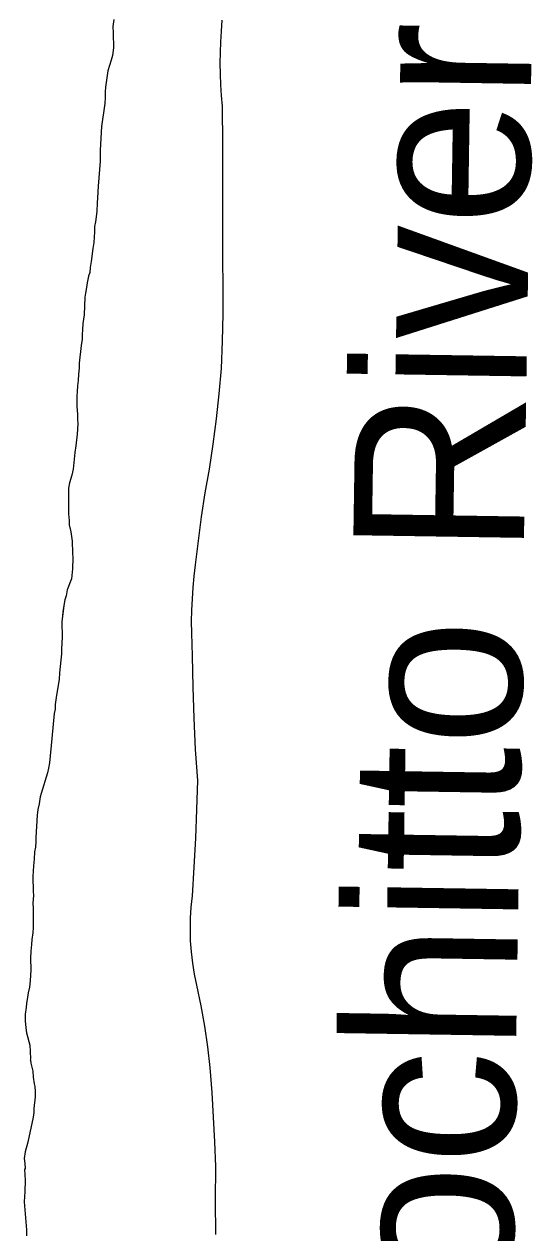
# Model space of a CAD drawing. Extents: x 3172231 to 3210228, y 940198 to 965780.
# Drawn here: x 3195486 to 3195883, y 955195 to 956136 of the extents above; entities that cross this region are included whole.
import ezdxf

# ---------------------------------------------------------------- set-up
doc = ezdxf.new("R2010")
doc.units = 0
for name, color, linetype in [('V-RIVR-IDEN', 7, 'Continuous'), ('V-ROAD-CNTR', 7, 'Continuous'), ('V-SITE-VEGE', 7, 'Continuous'), ('V-TOPO-SHOR', 7, 'Continuous')]:
    doc.layers.add(name, color=color, linetype=linetype)

msp = doc.modelspace()

# ---------------------------------------------------------------- linework, layer by layer
at = {"layer": 'V-ROAD-CNTR'}
msp.add_lwpolyline([(3195635.654, 955193.454), (3195635.434, 955219.898), (3195635.649, 955246.337), (3195634.945, 955265.632), (3195633.997, 955284.918), (3195632.805, 955304.189), (3195631.369, 955323.443), (3195629.469, 955339.595), (3195627.075, 955355.688), (3195624.189, 955371.702), (3195620.818, 955387.61), (3195619.081, 955396.159), (3195617.715, 955404.797), (3195616.726, 955413.503), (3195616.12, 955422.254), (3195615.894, 955431.024), (3195616.054, 955439.787), (3195616.597, 955448.518), (3195617.516, 955457.189), (3195618.938, 955479.633), (3195620.113, 955502.092), (3195621.041, 955524.56), (3195621.723, 955547.037), (3195620.013, 955571.269), (3195618.76, 955595.532), (3195617.967, 955619.813), (3195617.637, 955644.102), (3195617.177, 955652.97), (3195616.927, 955661.854), (3195616.888, 955670.749), (3195617.062, 955679.643), (3195617.447, 955688.529), (3195618.041, 955697.403), (3195618.848, 955706.257), (3195619.864, 955715.08), (3195622.118, 955733.743), (3195624.676, 955752.372), (3195627.535, 955770.955), (3195630.691, 955789.49), (3195633.62, 955809.011), (3195636.17, 955828.59), (3195638.345, 955848.216), (3195640.141, 955867.873), (3195640.978, 955889.149), (3195641.415, 955910.44), (3195641.449, 955931.735), (3195641.081, 955953.024), (3195641.265, 955982.79), (3195641.304, 956012.56), (3195641.193, 956042.325), (3195640.935, 956072.087), (3195640.194, 956080.426), (3195639.657, 956088.792), (3195639.328, 956097.173), (3195639.203, 956105.561), (3195639.285, 956113.95), (3195639.576, 956122.333), (3195640.069, 956130.699), (3195640.772, 956139.044)], dxfattribs=at)
at = {"layer": 'V-SITE-VEGE'}
for p, q in [((3195556.314, 956139.628), (3195555.491, 956134.295)), ((3195555.491, 956134.295), (3195555.777, 956128.978)), ((3195555.777, 956128.978), (3195555.919, 956117.671)), ((3195555.919, 956117.671), (3195555.106, 956111.675)), ((3195554.262, 956108.117), (3195551.485, 956099.657)), ((3195555.106, 956111.675), (3195554.262, 956108.117)), ((3195551.485, 956099.657), (3195549.646, 956086.996)), ((3195549.527, 956078.792), (3195549.142, 956074.131)), ((3195549.646, 956086.996), (3195549.472, 956083.226)), ((3195549.472, 956083.226), (3195549.527, 956078.792)), ((3195549.142, 956074.131), (3195546.701, 956056.362)), ((3195546.701, 956056.362), (3195545.599, 956037.947)), ((3195545.599, 956037.947), (3195545.705, 956029.3)), ((3195545.705, 956029.3), (3195543.948, 956009.989)), ((3195543.948, 956009.989), (3195543.619, 956000.894)), ((3195543.225, 955996.899), (3195542.867, 955990.021)), ((3195543.619, 956000.894), (3195543.225, 955996.899)), ((3195542.867, 955990.021), (3195541.857, 955982.026)), ((3195541.288, 955974.258), (3195540.725, 955966.05)), ((3195541.857, 955982.026), (3195541.237, 955978.473)), ((3195541.237, 955978.473), (3195541.288, 955974.258)), ((3195540.725, 955966.05), (3195539.895, 955961.382)), ((3195539.895, 955961.382), (3195538.691, 955951.169)), ((3195537.864, 955946.501), (3195537.464, 955942.727)), ((3195538.691, 955951.169), (3195537.864, 955946.501)), ((3195536.614, 955939.835), (3195535.351, 955934.498)), ((3195537.464, 955942.727), (3195536.614, 955939.835)), ((3195534.951, 955930.947), (3195534.12, 955926.501)), ((3195535.351, 955934.498), (3195534.951, 955930.947)), ((3195533.714, 955923.392), (3195533, 955909.637)), ((3195534.12, 955926.501), (3195533.714, 955923.392)), ((3195533, 955909.637), (3195532.195, 955902.975)), ((3195532.195, 955902.975), (3195531.814, 955897.872)), ((3195531.683, 955890.773), (3195530.853, 955885.887)), ((3195531.814, 955897.872), (3195531.636, 955894.321)), ((3195531.636, 955894.321), (3195531.683, 955890.773)), ((3195530.853, 955885.887), (3195529.252, 955872.12)), ((3195529.252, 955872.12), (3195529.301, 955868.127)), ((3195528.693, 955863.465), (3195528.533, 955858.587)), ((3195529.301, 955868.127), (3195528.693, 955863.465)), ((3195527.919, 955854.366), (3195527.753, 955849.928)), ((3195528.533, 955858.587), (3195527.919, 955854.366)), ((3195527.753, 955849.928), (3195527.353, 955846.377)), ((3195527.353, 955846.377), (3195527.454, 955838.175)), ((3195527.454, 955838.175), (3195527.972, 955832.196)), ((3195528.283, 955824.881), (3195527.722, 955816.671)), ((3195527.972, 955832.196), (3195528.019, 955828.426)), ((3195528.019, 955828.426), (3195528.283, 955824.881)), ((3195527.722, 955816.671), (3195526.723, 955807.79)), ((3195526.723, 955807.79), (3195525.901, 955802.457)), ((3195525.901, 955802.457), (3195524.509, 955789.58)), ((3195524.509, 955789.58), (3195523.458, 955784.912)), ((3195521.758, 955778.903), (3195520.925, 955774.682)), ((3195523.458, 955784.912), (3195521.758, 955778.903)), ((3195520.99, 955769.364), (3195520.81, 955766.034)), ((3195520.925, 955774.682), (3195520.99, 955769.364)), ((3195520.81, 955766.034), (3195520.949, 955754.727)), ((3195520.949, 955754.727), (3195521.459, 955749.414)), ((3195521.459, 955749.414), (3195521.5, 955746.086)), ((3195521.5, 955746.086), (3195522.674, 955740.78)), ((3195522.674, 955740.78), (3195523.874, 955733.479)), ((3195523.874, 955733.479), (3195523.99, 955724.169)), ((3195524.259, 955720.402), (3195523.919, 955711.973)), ((3195523.99, 955724.169), (3195524.259, 955720.402)), ((3195523.919, 955711.973), (3195523.13, 955703.979)), ((3195523.13, 955703.979), (3195519.911, 955695.515)), ((3195519.911, 955695.515), (3195519.081, 955690.85)), ((3195517.181, 955683.286), (3195515.784, 955670.632)), ((3195518.01, 955687.731), (3195517.181, 955683.286)), ((3195519.081, 955690.85), (3195518.01, 955687.731)), ((3195515.784, 955670.632), (3195515.934, 955658.659)), ((3195515.934, 955658.659), (3195515.381, 955649.564)), ((3195515.428, 955645.794), (3195513.839, 955630.919)), ((3195515.381, 955649.564), (3195515.428, 955645.794)), ((3195513.839, 955630.919), (3195513.683, 955625.596)), ((3195513.683, 955625.596), (3195511.616, 955613.376)), ((3195511.616, 955613.376), (3195510.597, 955606.269)), ((3195509.798, 955599.165), (3195508.045, 955579.631)), ((3195510.42, 955602.497), (3195509.798, 955599.165)), ((3195510.597, 955606.269), (3195510.42, 955602.497)), ((3195508.045, 955579.631), (3195506.06, 955560.761)), ((3195506.06, 955560.761), (3195505.448, 955556.54)), ((3195504.602, 955552.982), (3195499.482, 955536.955)), ((3195505.448, 955556.54), (3195504.602, 955552.982)), ((3195498.847, 955534.288), (3195498.028, 955528.953)), ((3195499.482, 955536.955), (3195498.847, 955534.288)), ((3195496.975, 955524.505), (3195496.365, 955520.065)), ((3195498.028, 955528.953), (3195496.975, 955524.505)), ((3195496.365, 955520.065), (3195495.474, 955502.538)), ((3195495.12, 955495.217), (3195494.503, 955491.44)), ((3195495.513, 955499.435), (3195495.12, 955495.217)), ((3195495.474, 955502.538), (3195495.513, 955499.435)), ((3195494.131, 955485.671), (3195493.529, 955480.563)), ((3195494.503, 955491.44), (3195494.131, 955485.671)), ((3195493.529, 955480.563), (3195493.189, 955472.357)), ((3195493.189, 955472.357), (3195493.334, 955460.607)), ((3195493.594, 955457.507), (3195493.223, 955451.514)), ((3195493.334, 955460.607), (3195493.594, 955457.507)), ((3195493.223, 955451.514), (3195493.494, 955447.75)), ((3195493.494, 955447.75), (3195493.309, 955444.643)), ((3195493.309, 955444.643), (3195493.461, 955432.451)), ((3195493.068, 955428.456), (3195492.246, 955423.123)), ((3195493.461, 955432.451), (3195493.068, 955428.456)), ((3195492.07, 955419.35), (3195491.472, 955414.024)), ((3195492.246, 955423.123), (3195492.07, 955419.35)), ((3195491.472, 955414.024), (3195491.317, 955408.699)), ((3195491.317, 955408.699), (3195491.429, 955399.61)), ((3195491.093, 955390.959), (3195490.487, 955386.074)), ((3195491.429, 955399.61), (3195491.093, 955390.959)), ((3195489.435, 955381.626), (3195489.035, 955378.075)), ((3195490.487, 955386.074), (3195489.435, 955381.626)), ((3195488.204, 955373.629), (3195488.026, 955370.301)), ((3195489.035, 955378.075), (3195488.204, 955373.629)), ((3195487.198, 955365.191), (3195487.045, 955359.868)), ((3195488.026, 955370.301), (3195487.198, 955365.191)), ((3195487.045, 955359.868), (3195487.552, 955354.554)), ((3195487.552, 955354.554), (3195488.267, 955350.57)), ((3195488.267, 955350.57), (3195490.825, 955340.846)), ((3195490.825, 955340.846), (3195491.106, 955336.193)), ((3195491.106, 955336.193), (3195491.184, 955329.988)), ((3195491.184, 955329.988), (3195490.966, 955329.541)), ((3195490.966, 955329.541), (3195491.192, 955329.322)), ((3195491.192, 955329.322), (3195491.444, 955326.883)), ((3195491.444, 955326.883), (3195493.072, 955320.698)), ((3195493.072, 955320.698), (3195493.35, 955316.045)), ((3195493.35, 955316.045), (3195494.079, 955310.956)), ((3195494.079, 955310.956), (3195494.55, 955308.744)), ((3195494.55, 955308.744), (3195494.821, 955304.757)), ((3195494.872, 955300.765), (3195493.875, 955291.664)), ((3195494.821, 955304.757), (3195494.872, 955300.765)), ((3195493.914, 955288.561), (3195493.295, 955284.782)), ((3195493.875, 955291.664), (3195493.914, 955288.561)), ((3195493.295, 955284.782), (3195489.324, 955265.443)), ((3195489.324, 955265.443), (3195487.198, 955257.882)), ((3195487.198, 955257.882), (3195486.377, 955252.768)), ((3195486.377, 955252.768), (3195486.868, 955248.787)), ((3195487.137, 955245.018), (3195486.705, 955244.126)), ((3195486.705, 955244.126), (3195487.028, 955235.927)), ((3195486.868, 955248.787), (3195487.137, 955245.018)), ((3195487.028, 955235.927), (3195486.922, 955226.834)), ((3195486.522, 955223.062), (3195486.352, 955218.847)), ((3195486.922, 955226.834), (3195486.522, 955223.062)), ((3195486.352, 955218.847), (3195488.171, 955197.14)), ((3195488.171, 955197.14), (3195488.23, 955192.485))]:
    msp.add_line(p, q, dxfattribs=at)
at = {"layer": 'V-TOPO-SHOR'}
for points in [[(3195556.312, 956139.628), (3195555.491, 956134.295), (3195555.777, 956128.978), (3195555.919, 956117.671), (3195555.106, 956111.675), (3195554.262, 956108.117), (3195551.485, 956099.657), (3195549.646, 956086.996), (3195549.472, 956083.226), (3195549.527, 956078.792), (3195549.142, 956074.131), (3195546.701, 956056.362), (3195545.599, 956037.947), (3195545.705, 956029.3), (3195543.948, 956009.989), (3195543.619, 956000.894), (3195543.225, 955996.899), (3195542.867, 955990.021), (3195541.857, 955982.026), (3195541.237, 955978.473), (3195541.288, 955974.26), (3195540.725, 955966.05), (3195539.895, 955961.382), (3195538.691, 955951.169), (3195537.864, 955946.501), (3195537.466, 955942.727), (3195536.614, 955939.835), (3195535.351, 955934.498)], [(3195535.351, 955934.498), (3195534.951, 955930.947), (3195534.12, 955926.501), (3195533.714, 955923.392), (3195533, 955909.637), (3195532.195, 955902.975), (3195531.814, 955897.872), (3195531.636, 955894.321), (3195531.681, 955890.773), (3195530.853, 955885.887), (3195529.252, 955872.12), (3195529.301, 955868.129), (3195528.693, 955863.465), (3195528.533, 955858.587), (3195527.919, 955854.366), (3195527.753, 955849.928), (3195527.353, 955846.377), (3195527.454, 955838.175), (3195527.972, 955832.194), (3195528.019, 955828.426), (3195528.283, 955824.881), (3195527.722, 955816.671), (3195526.723, 955807.79), (3195525.901, 955802.457), (3195524.509, 955789.582), (3195523.458, 955784.912), (3195521.758, 955778.905), (3195520.925, 955774.682), (3195520.99, 955769.362), (3195520.81, 955766.034), (3195520.949, 955754.727), (3195521.459, 955749.412), (3195521.5, 955746.086), (3195522.676, 955740.78), (3195523.874, 955733.479), (3195523.99, 955724.169), (3195524.259, 955720.402), (3195523.919, 955711.973), (3195523.13, 955703.979), (3195519.911, 955695.515), (3195519.081, 955690.85), (3195518.01, 955687.731), (3195517.181, 955683.286), (3195516.775, 955680.178), (3195515.784, 955670.632), (3195515.934, 955658.659), (3195515.381, 955649.564), (3195515.428, 955645.794), (3195513.839, 955630.919), (3195513.683, 955625.596), (3195511.616, 955613.376), (3195510.597, 955606.269), (3195510.42, 955602.497), (3195509.798, 955599.165), (3195508.045, 955579.631), (3195506.06, 955560.761), (3195505.448, 955556.54), (3195504.604, 955552.982), (3195499.482, 955536.955), (3195498.849, 955534.286), (3195498.028, 955528.953), (3195496.975, 955524.507), (3195496.365, 955520.065), (3195495.474, 955502.538), (3195495.513, 955499.435), (3195495.122, 955495.217), (3195494.503, 955491.44), (3195494.131, 955485.671), (3195493.529, 955480.563), (3195493.189, 955472.357), (3195493.334, 955460.607), (3195493.594, 955457.507), (3195493.223, 955451.514), (3195493.494, 955447.75), (3195493.309, 955444.643), (3195493.461, 955432.449), (3195493.068, 955428.454), (3195492.246, 955423.123), (3195492.07, 955419.35), (3195491.472, 955414.024), (3195491.317, 955408.699), (3195491.429, 955399.61), (3195491.093, 955390.959), (3195490.487, 955386.074), (3195489.435, 955381.626), (3195489.035, 955378.075), (3195488.204, 955373.629), (3195488.024, 955370.301), (3195487.198, 955365.191), (3195487.045, 955359.868), (3195487.552, 955354.554), (3195488.267, 955350.57), (3195490.827, 955340.846), (3195491.106, 955336.193), (3195491.184, 955329.988), (3195490.966, 955329.541), (3195491.192, 955329.322), (3195491.444, 955326.885), (3195493.072, 955320.698), (3195493.35, 955316.045), (3195494.079, 955310.956)], [(3195494.079, 955310.956), (3195494.55, 955308.744), (3195494.823, 955304.757), (3195494.872, 955300.765), (3195493.875, 955291.664), (3195493.914, 955288.561), (3195493.295, 955284.782), (3195489.324, 955265.443), (3195487.198, 955257.88), (3195486.377, 955252.768), (3195486.868, 955248.785), (3195487.137, 955245.018), (3195486.705, 955244.126), (3195487.028, 955235.927), (3195486.92, 955226.834), (3195486.522, 955223.062), (3195486.352, 955218.845), (3195488.173, 955197.14), (3195488.23, 955192.485)]]:
    msp.add_lwpolyline(points, dxfattribs=at)

# ---------------------------------------------------------------- texts
at = {"layer": 'V-RIVR-IDEN'}
msp.add_text('Old Homochitto River', height=132.99974, rotation=89.107234, dxfattribs=at).set_placement((3195855.804, 954446.464))

doc.saveas('drawing.dxf')
